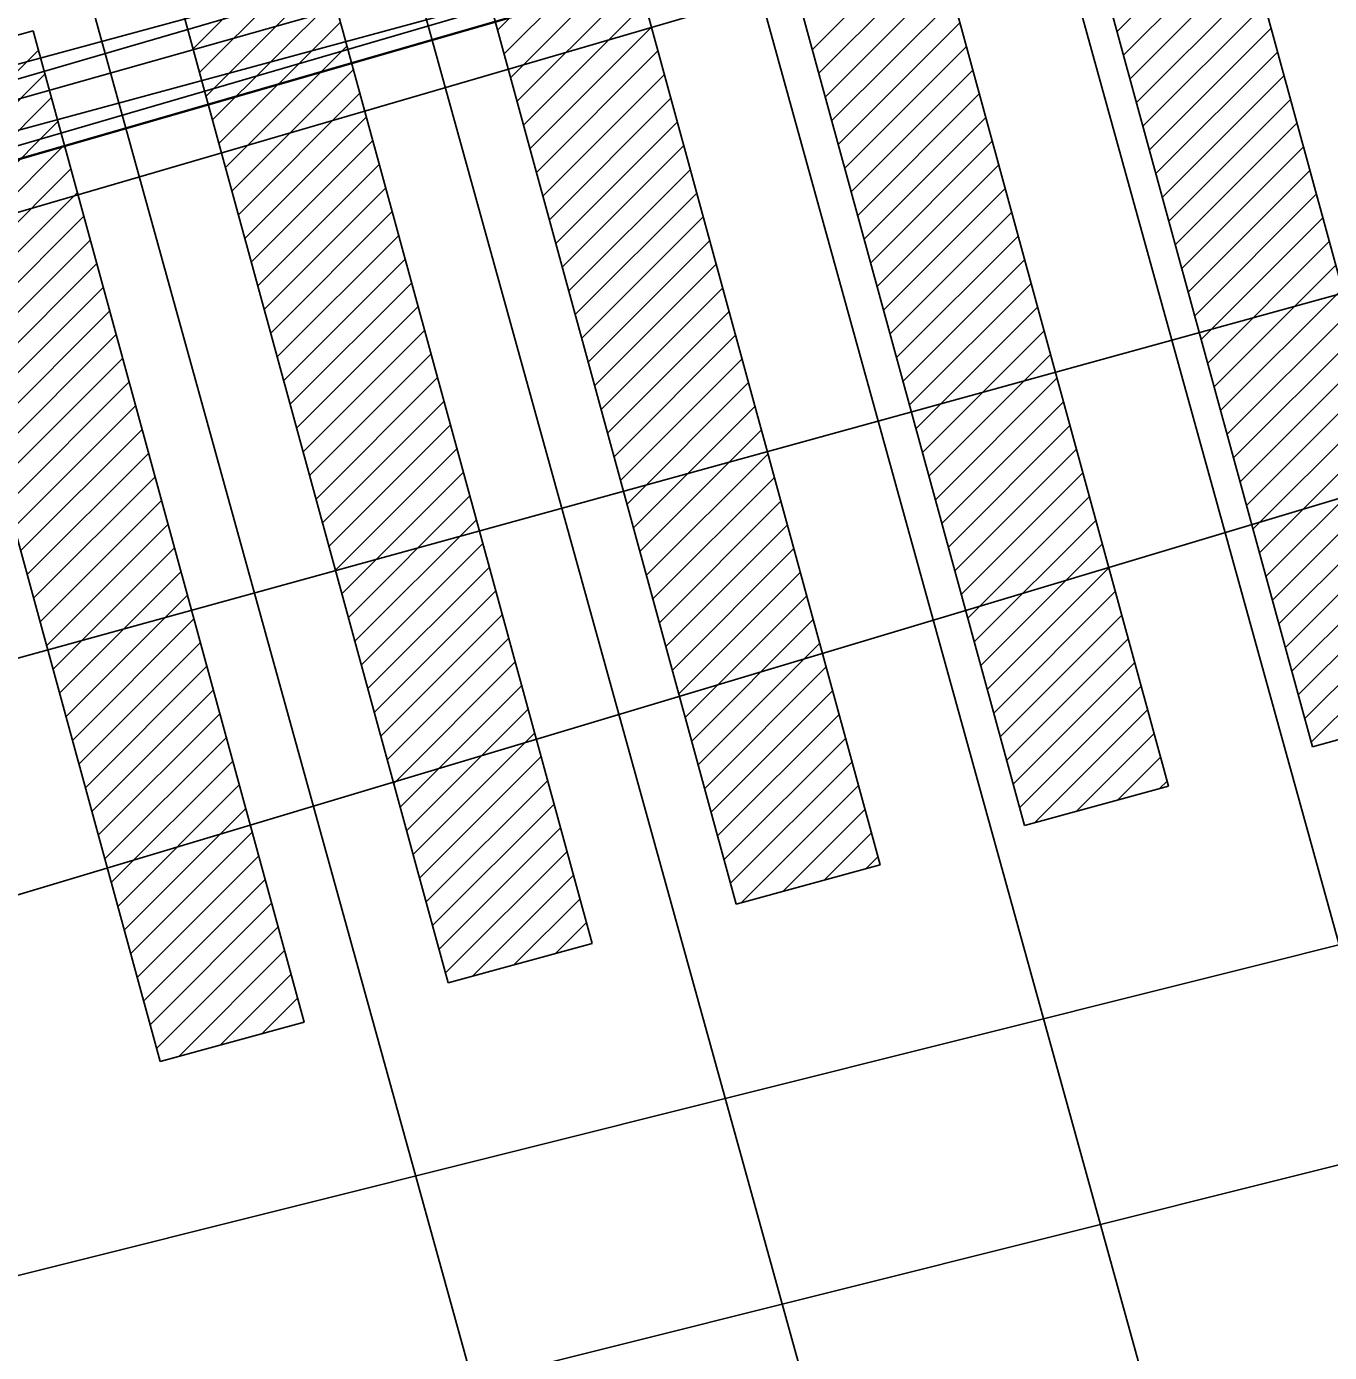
# Model space of a CAD drawing. Extents: x -599432 to -598680, y -1159407 to -1158632.
# Drawn here: x -599029.29 to -599023.18, y -1158883.28 to -1158877.07 of the extents above; entities that cross this region are included whole.
import ezdxf

# ---------------------------------------------------------------- set-up
doc = ezdxf.new("R2010")
doc.units = 0
for name, color, linetype in [('0063 ZA - Doprava - vodorovné značení', 7, 'Continuous'), ('0066 ZA - Doprava - DPMB - koleje', 7, 'Continuous'), ('0202 PV - MUNI', 7, 'Continuous'), ('0203 PV - MUNI - chránička', 7, 'Continuous'), ('0302 PV - RWE - NTL', 7, 'Continuous'), ('0308 PV - RWE - ochranné pásmo', 7, 'Continuous'), ('0454 PV - O2 - kabel zaměřený', 7, 'Continuous'), ('0455 PV - O2 - kabel nezaměřený', 7, 'Continuous'), ('0530 PV - T-mobile - optické kabely', 7, 'Continuous'), ('0552 PV - NETBOX - vedení', 7, 'Continuous'), ('0552 PV - OT VUT', 7, 'Continuous'), ('0553 PV - NETBOX - chranička', 7, 'Continuous'), ('0704 PV - ČD - kabely', 7, 'Continuous')]:
    doc.layers.add(name, color=color, linetype=linetype)

msp = doc.modelspace()

# ---------------------------------------------------------------- linework, layer by layer
at = {"layer": '0063 ZA - Doprava - vodorovné značení'}
for p, q in [((-599022.5886, -1158880.2609), (-599023.8584, -1158875.6129)), ((-599023.2639, -1158880.4453), (-599024.5336, -1158875.7973)), ((-599023.9392, -1158880.6298), (-599025.2089, -1158875.9818)), ((-599024.6144, -1158880.8143), (-599025.8841, -1158876.1662)), ((-599025.2897, -1158880.9987), (-599026.5594, -1158876.3507)), ((-599027.084, -1158877.0866), (-599026.5141, -1158876.5166)), ((-599025.9649, -1158881.1832), (-599027.2347, -1158876.5352)), ((-599024.1799, -1158877.0921), (-599023.61, -1158876.5221)), ((-599027.0537, -1158877.1977), (-599026.4837, -1158876.6277)), ((-599025.6081, -1158877.1769), (-599025.0381, -1158876.6069)), ((-599024.1496, -1158877.2032), (-599023.5796, -1158876.6332)), ((-599028.4812, -1158877.2848), (-599027.9183, -1158876.7219)), ((-599026.6402, -1158881.3676), (-599027.9099, -1158876.7196)), ((-599027.0233, -1158877.3087), (-599026.4534, -1158876.7388)), ((-599025.5777, -1158877.288), (-599025.0078, -1158876.718)), ((-599024.1192, -1158877.3143), (-599023.5493, -1158876.7443)), ((-599028.5115, -1158877.1737), (-599028.1129, -1158876.7751)), ((-599028.4508, -1158877.3959), (-599027.8809, -1158876.8259)), ((-599025.5474, -1158877.399), (-599024.9774, -1158876.8291)), ((-599026.993, -1158877.4198), (-599026.423, -1158876.8499)), ((-599024.0889, -1158877.4253), (-599023.5189, -1158876.8554)), ((-599027.3154, -1158881.5521), (-599028.5852, -1158876.9041)), ((-599028.4205, -1158877.507), (-599027.8505, -1158876.937)), ((-599025.517, -1158877.5101), (-599024.9471, -1158876.9402)), ((-599026.9627, -1158877.5309), (-599026.3927, -1158876.9609)), ((-599024.0586, -1158877.5364), (-599023.4886, -1158876.9665)), ((-599028.3901, -1158877.618), (-599027.8202, -1158877.0481)), ((-599026.9323, -1158877.642), (-599026.3624, -1158877.072)), ((-599025.4867, -1158877.6212), (-599024.9167, -1158877.0513)), ((-599024.0282, -1158877.6475), (-599023.4583, -1158877.0775)), ((-599029.2604, -1158877.0886), (-599029.9357, -1158877.273)), ((-599027.9907, -1158881.7366), (-599029.2604, -1158877.0886)), ((-599029.8054, -1158877.7499), (-599029.2355, -1158877.1799)), ((-599028.3598, -1158877.7291), (-599027.7899, -1158877.1592)), ((-599026.902, -1158877.753), (-599026.332, -1158877.1831)), ((-599025.4563, -1158877.7323), (-599024.8864, -1158877.1623)), ((-599023.9979, -1158877.7586), (-599023.4279, -1158877.1886)), ((-599028.666, -1158881.921), (-599029.9357, -1158877.273)), ((-599029.7751, -1158877.861), (-599029.2051, -1158877.291)), ((-599028.3295, -1158877.8402), (-599027.7595, -1158877.2702)), ((-599026.8716, -1158877.8641), (-599026.3017, -1158877.2942)), ((-599025.426, -1158877.8434), (-599024.856, -1158877.2734)), ((-599023.9675, -1158877.8696), (-599023.3976, -1158877.2997)), ((-599028.2991, -1158877.9513), (-599027.7292, -1158877.3813)), ((-599025.3957, -1158877.9544), (-599024.8257, -1158877.3845)), ((-599029.7447, -1158877.972), (-599029.1748, -1158877.4021)), ((-599026.8413, -1158877.9752), (-599026.2713, -1158877.4052)), ((-599023.9372, -1158877.9807), (-599023.3672, -1158877.4108)), ((-599029.7144, -1158878.0831), (-599029.1444, -1158877.5132)), ((-599028.2688, -1158878.0623), (-599027.6988, -1158877.4924)), ((-599025.3653, -1158878.0655), (-599024.7954, -1158877.4956)), ((-599026.8109, -1158878.0863), (-599026.241, -1158877.5163)), ((-599023.9068, -1158878.0918), (-599023.3369, -1158877.5218)), ((-599029.6841, -1158878.1942), (-599029.1141, -1158877.6242)), ((-599028.2384, -1158878.1734), (-599027.6685, -1158877.6035)), ((-599026.7806, -1158878.1974), (-599026.2106, -1158877.6274)), ((-599025.335, -1158878.1766), (-599024.765, -1158877.6066)), ((-599023.8765, -1158878.2029), (-599023.3065, -1158877.6329)), ((-599029.6537, -1158878.3053), (-599029.0838, -1158877.7353)), ((-599028.2081, -1158878.2845), (-599027.6381, -1158877.7146)), ((-599026.7502, -1158878.3084), (-599026.1803, -1158877.7385)), ((-599025.3046, -1158878.2877), (-599024.7347, -1158877.7177)), ((-599023.8461, -1158878.3139), (-599023.2762, -1158877.744)), ((-599028.1777, -1158878.3956), (-599027.6078, -1158877.8256)), ((-599029.6234, -1158878.4163), (-599029.0534, -1158877.8464)), ((-599026.7199, -1158878.4195), (-599026.15, -1158877.8496)), ((-599025.2743, -1158878.3987), (-599024.7043, -1158877.8288)), ((-599023.8158, -1158878.425), (-599023.2458, -1158877.8551)), ((-599028.1474, -1158878.5067), (-599027.5774, -1158877.9367)), ((-599025.2439, -1158878.5098), (-599024.674, -1158877.9399)), ((-599029.593, -1158878.5274), (-599029.0231, -1158877.9575)), ((-599026.6896, -1158878.5306), (-599026.1196, -1158877.9606)), ((-599023.7855, -1158878.5361), (-599023.2155, -1158877.9662)), ((-599029.5627, -1158878.6385), (-599028.9927, -1158878.0685)), ((-599028.1171, -1158878.6177), (-599027.5471, -1158878.0478)), ((-599026.6592, -1158878.6417), (-599026.0893, -1158878.0717)), ((-599025.2136, -1158878.6209), (-599024.6436, -1158878.0509)), ((-599023.7551, -1158878.6472), (-599023.1852, -1158878.0772)), ((-599029.5323, -1158878.7496), (-599028.9624, -1158878.1796)), ((-599028.0867, -1158878.7288), (-599027.5168, -1158878.1589)), ((-599026.6289, -1158878.7527), (-599026.0589, -1158878.1828)), ((-599025.1832, -1158878.732), (-599024.6133, -1158878.162)), ((-599023.7248, -1158878.7583), (-599023.1548, -1158878.1883)), ((-599029.502, -1158878.8607), (-599028.932, -1158878.2907)), ((-599028.0564, -1158878.8399), (-599027.4864, -1158878.2699)), ((-599026.5985, -1158878.8638), (-599026.0286, -1158878.2939)), ((-599025.1529, -1158878.8431), (-599024.583, -1158878.2731)), ((-599023.6944, -1158878.8693), (-599023.1245, -1158878.2994)), ((-599028.026, -1158878.951), (-599027.4561, -1158878.381)), ((-599025.1226, -1158878.9541), (-599024.5526, -1158878.3842)), ((-599029.4716, -1158878.9717), (-599028.9017, -1158878.4018)), ((-599026.5682, -1158878.9749), (-599025.9982, -1158878.4049)), ((-599023.6641, -1158878.9804), (-599023.0941, -1158878.4105)), ((-599027.9957, -1158879.062), (-599027.4257, -1158878.4921)), ((-599025.0922, -1158879.0652), (-599024.5223, -1158878.4953)), ((-599029.4413, -1158879.0828), (-599028.8714, -1158878.5129)), ((-599026.5378, -1158879.086), (-599025.9679, -1158878.516)), ((-599023.6337, -1158879.0915), (-599023.0638, -1158878.5215)), ((-599029.411, -1158879.1939), (-599028.841, -1158878.6239)), ((-599027.9653, -1158879.1731), (-599027.3954, -1158878.6032)), ((-599026.5075, -1158879.197), (-599025.9375, -1158878.6271)), ((-599025.0619, -1158879.1763), (-599024.4919, -1158878.6063)), ((-599023.6034, -1158879.2026), (-599023.0334, -1158878.6326)), ((-599029.3806, -1158879.305), (-599028.8107, -1158878.735)), ((-599027.935, -1158879.2842), (-599027.365, -1158878.7142)), ((-599026.4772, -1158879.3081), (-599025.9072, -1158878.7382)), ((-599025.0315, -1158879.2874), (-599024.4616, -1158878.7174)), ((-599023.573, -1158879.3136), (-599023.0031, -1158878.7437)), ((-599029.3503, -1158879.416), (-599028.7803, -1158878.8461)), ((-599027.9046, -1158879.3953), (-599027.3347, -1158878.8253)), ((-599026.4468, -1158879.4192), (-599025.8769, -1158878.8493)), ((-599025.0012, -1158879.3984), (-599024.4312, -1158878.8285)), ((-599023.5427, -1158879.4247), (-599022.9728, -1158878.8548)), ((-599027.8743, -1158879.5064), (-599027.3043, -1158878.9364)), ((-599024.9708, -1158879.5095), (-599024.4009, -1158878.9396)), ((-599029.3199, -1158879.5271), (-599028.75, -1158878.9572)), ((-599026.4165, -1158879.5303), (-599025.8465, -1158878.9603)), ((-599023.5124, -1158879.5358), (-599022.9424, -1158878.9658)), ((-599029.2896, -1158879.6382), (-599028.7196, -1158879.0682)), ((-599027.844, -1158879.6174), (-599027.274, -1158879.0475)), ((-599024.9405, -1158879.6206), (-599024.3705, -1158879.0506)), ((-599026.3861, -1158879.6414), (-599025.8162, -1158879.0714)), ((-599023.482, -1158879.6469), (-599022.9121, -1158879.0769)), ((-599029.2592, -1158879.7493), (-599028.6893, -1158879.1793)), ((-599027.8136, -1158879.7285), (-599027.2437, -1158879.1586)), ((-599026.3558, -1158879.7524), (-599025.7858, -1158879.1825)), ((-599024.9101, -1158879.7317), (-599024.3402, -1158879.1617)), ((-599023.4517, -1158879.758), (-599022.8817, -1158879.188)), ((-599029.2289, -1158879.8603), (-599028.6589, -1158879.2904)), ((-599027.7833, -1158879.8396), (-599027.2133, -1158879.2696)), ((-599026.3254, -1158879.8635), (-599025.7555, -1158879.2936)), ((-599024.8798, -1158879.8428), (-599024.3099, -1158879.2728)), ((-599023.4213, -1158879.869), (-599022.8514, -1158879.2991)), ((-599029.1986, -1158879.9714), (-599028.6286, -1158879.4015)), ((-599027.7529, -1158879.9507), (-599027.183, -1158879.3807)), ((-599026.2951, -1158879.9746), (-599025.7251, -1158879.4046)), ((-599024.8495, -1158879.9538), (-599024.2795, -1158879.3839)), ((-599023.391, -1158879.9801), (-599022.821, -1158879.4102)), ((-599027.7226, -1158880.0617), (-599027.1526, -1158879.4918)), ((-599024.8191, -1158880.0649), (-599024.2492, -1158879.495)), ((-599029.1682, -1158880.0825), (-599028.5983, -1158879.5126)), ((-599026.2647, -1158880.0857), (-599025.6948, -1158879.5157)), ((-599023.3606, -1158880.0912), (-599022.7907, -1158879.5212)), ((-599029.1379, -1158880.1936), (-599028.5679, -1158879.6236)), ((-599027.6922, -1158880.1728), (-599027.1223, -1158879.6029)), ((-599026.2344, -1158880.1967), (-599025.6644, -1158879.6268)), ((-599024.7888, -1158880.176), (-599024.2188, -1158879.606)), ((-599023.3303, -1158880.2023), (-599022.7603, -1158879.6323)), ((-599029.1075, -1158880.3047), (-599028.5376, -1158879.7347)), ((-599027.6619, -1158880.2839), (-599027.0919, -1158879.7139)), ((-599026.2041, -1158880.3078), (-599025.6341, -1158879.7379)), ((-599024.7584, -1158880.2871), (-599024.1885, -1158879.7171)), ((-599023.3, -1158880.3133), (-599022.73, -1158879.7434)), ((-599029.0772, -1158880.4157), (-599028.5072, -1158879.8458)), ((-599027.6315, -1158880.395), (-599027.0616, -1158879.825)), ((-599026.1737, -1158880.4189), (-599025.6038, -1158879.8489)), ((-599024.7281, -1158880.3981), (-599024.1581, -1158879.8282)), ((-599023.2696, -1158880.4244), (-599022.6997, -1158879.8545)), ((-599027.6012, -1158880.506), (-599027.0313, -1158879.9361)), ((-599024.6977, -1158880.5092), (-599024.1278, -1158879.9393)), ((-599029.0468, -1158880.5268), (-599028.4769, -1158879.9569)), ((-599026.1434, -1158880.53), (-599025.5734, -1158879.96)), ((-599027.5709, -1158880.6171), (-599027.0009, -1158880.0472)), ((-599024.6674, -1158880.6203), (-599024.0974, -1158880.0503)), ((-599029.0165, -1158880.6379), (-599028.4465, -1158880.0679)), ((-599026.113, -1158880.6411), (-599025.5431, -1158880.0711)), ((-599028.9861, -1158880.749), (-599028.4162, -1158880.179)), ((-599027.5405, -1158880.7282), (-599026.9706, -1158880.1583)), ((-599026.0827, -1158880.7521), (-599025.5127, -1158880.1822)), ((-599024.6371, -1158880.7314), (-599024.0671, -1158880.1614)), ((-599028.9558, -1158880.86), (-599028.3858, -1158880.2901)), ((-599027.5102, -1158880.8393), (-599026.9402, -1158880.2693)), ((-599026.0523, -1158880.8632), (-599025.4824, -1158880.2933)), ((-599024.565, -1158880.8008), (-599024.0368, -1158880.2725)), ((-599022.5886, -1158880.2609), (-599023.2639, -1158880.4453)), ((-599028.9255, -1158880.9711), (-599028.3555, -1158880.4012)), ((-599027.4798, -1158880.9504), (-599026.9099, -1158880.3804)), ((-599026.022, -1158880.9743), (-599025.452, -1158880.4043)), ((-599024.3704, -1158880.7476), (-599024.0064, -1158880.3836)), ((-599027.4495, -1158881.0614), (-599026.8795, -1158880.4915)), ((-599024.1759, -1158880.6945), (-599023.9761, -1158880.4947)), ((-599028.8951, -1158881.0822), (-599028.3252, -1158880.5122)), ((-599025.9916, -1158881.0854), (-599025.4217, -1158880.5154)), ((-599027.4191, -1158881.1725), (-599026.8492, -1158880.6026)), ((-599023.9813, -1158880.6413), (-599023.9457, -1158880.6057)), ((-599028.8648, -1158881.1933), (-599028.2948, -1158880.6233)), ((-599025.9417, -1158881.1768), (-599025.3914, -1158880.6265)), ((-599023.9392, -1158880.6298), (-599024.6144, -1158880.8143)), ((-599028.8344, -1158881.3044), (-599028.2645, -1158880.7344)), ((-599027.3888, -1158881.2836), (-599026.8188, -1158880.7136)), ((-599025.7471, -1158881.1237), (-599025.361, -1158880.7376)), ((-599028.8041, -1158881.4154), (-599028.2341, -1158880.8455)), ((-599027.3585, -1158881.3947), (-599026.7885, -1158880.8247)), ((-599025.5526, -1158881.0705), (-599025.3307, -1158880.8486)), ((-599028.7737, -1158881.5265), (-599028.2038, -1158880.9566)), ((-599027.3281, -1158881.5057), (-599026.7582, -1158880.9358)), ((-599025.358, -1158881.0174), (-599025.3003, -1158880.9597)), ((-599027.2021, -1158881.5212), (-599026.7278, -1158881.0469)), ((-599025.2897, -1158880.9987), (-599025.9649, -1158881.1832)), ((-599028.7434, -1158881.6376), (-599028.1734, -1158881.0676)), ((-599028.713, -1158881.7487), (-599028.1431, -1158881.1787)), ((-599027.0075, -1158881.468), (-599026.6975, -1158881.1579)), ((-599028.6827, -1158881.8597), (-599028.1128, -1158881.2898)), ((-599026.8129, -1158881.4148), (-599026.6671, -1158881.269)), ((-599026.6402, -1158881.3676), (-599027.3154, -1158881.5521)), ((-599028.5788, -1158881.8972), (-599028.0824, -1158881.4009)), ((-599028.3842, -1158881.8441), (-599028.0521, -1158881.5119)), ((-599028.1896, -1158881.7909), (-599028.0217, -1158881.623)), ((-599027.9907, -1158881.7366), (-599028.666, -1158881.921)), ((-599027.995, -1158881.7378), (-599027.9914, -1158881.7341))]:
    msp.add_line(p, q, dxfattribs=at)
at = {"layer": '0066 ZA - Doprava - DPMB - koleje'}
for p, q in [((-599026.9947, -1158867.4391), (-599013.0005, -1158918.0205)), ((-599028.37, -1158867.8196), (-599014.3759, -1158918.401)), ((-599029.8529, -1158868.2298), (-599015.8588, -1158918.8113)), ((-599031.2942, -1158868.6286), (-599017.3, -1158919.21))]:
    msp.add_line(p, q, dxfattribs=at)
at = {"layer": '0202 PV - MUNI'}
msp.add_lwpolyline([(-599146.6366, -1158922.9878), (-599125.8483, -1158917.7447), (-599099.1764, -1158910.8285), (-599079.1004, -1158904.889), (-599063.7152, -1158899.846), (-599061.634, -1158898.4051), (-599061.0656, -1158896.468), (-599061.7781, -1158890.9687), (-599061.2017, -1158889.9281), (-599056.1907, -1158887.5907), (-599053.9174, -1158887.4786), (-599048.5222, -1158885.3494), (-599047.3855, -1158884.4528), (-599040.0211, -1158881.2029), (-599032.6727, -1158878.6013), (-599020.5455, -1158875.0632), (-599018.4963, -1158874.7671), (-599015.6546, -1158876.8083), (-599014.9422, -1158877.8009)], dxfattribs=at)
at = {"layer": '0203 PV - MUNI - chránička'}
for p, q in [((-599032.7567, -1158878.3133), (-599020.6295, -1158874.7752)), ((-599032.5887, -1158878.8893), (-599020.4615, -1158875.3512))]:
    msp.add_line(p, q, dxfattribs=at)
at = {"layer": '0302 PV - RWE - NTL'}
msp.add_lwpolyline([(-599031.044, -1158884.383), (-598999.16, -1158876.4), (-598995.29, -1158875.42), (-598995.15, -1158875.39), (-598995.04, -1158875.36)], dxfattribs=at)
at = {"layer": '0308 PV - RWE - ochranné pásmo'}
msp.add_lwpolyline([(-599031.689, -1158883.514), (-599031.287, -1158883.413), (-598999.404, -1158875.43), (-598995.518, -1158874.446), (-598995.387, -1158874.418), (-598995.303, -1158874.395), (-598994.903, -1158874.286), (-598994.184, -1158874.697), (-598994.075, -1158875.097), (-598993.966, -1158875.497), (-598994.377, -1158876.216), (-598994.777, -1158876.325), (-598994.913, -1158876.362), (-598995.062, -1158876.394), (-598998.916, -1158877.37), (-599030.801, -1158885.353), (-599031.203, -1158885.454), (-599031.913, -1158885.028), (-599032.014, -1158884.626), (-599032.115, -1158884.224)], close=True, dxfattribs=at)
at = {"layer": '0454 PV - O2 - kabel zaměřený'}
for points in [[(-599065.99, -1158901.17), (-599063.3, -1158900.18), (-599061.65, -1158898.45), (-599061.04, -1158896.51), (-599061.91, -1158890.95), (-599061.26, -1158889.87), (-599056.07, -1158887.58), (-599053.91, -1158887.47), (-599052.4, -1158886.85), (-599049.09, -1158885.94), (-599048.46, -1158885.4), (-599047.47, -1158884.55), (-599040.18, -1158881.35), (-599032.72, -1158878.67), (-599020.59, -1158875.17), (-599018.58, -1158874.88), (-599016.36, -1158876.44), (-599015.76, -1158876.86), (-599014.99, -1158877.89), (-599012.08, -1158888.14), (-599011.3, -1158889.38), (-599007.9, -1158892.89), (-599006.6, -1158893.35), (-598996.83, -1158890.81)], [(-599032.72, -1158878.67), (-599020.59, -1158875.17)]]:
    msp.add_lwpolyline(points, dxfattribs=at)
at = {"layer": '0455 PV - O2 - kabel nezaměřený'}
msp.add_lwpolyline([(-599011.61, -1158875.82), (-599033.5, -1158882.39)], dxfattribs=at)
at = {"layer": '0530 PV - T-mobile - optické kabely'}
msp.add_lwpolyline([(-599020.585, -1158875.165), (-599032.721, -1158878.667)], dxfattribs=at)
at = {"layer": '0552 PV - NETBOX - vedení'}
msp.add_lwpolyline([(-599006.06, -1158869.51), (-599006.06, -1158869.51), (-599007.15, -1158869.17), (-599007.15, -1158869.17), (-599008.89, -1158870.73), (-599009.02, -1158871.08), (-599010.62, -1158871.57), (-599015.34, -1158873.36), (-599021.01, -1158874.99), (-599029.72, -1158877.35), (-599032.35, -1158878.18), (-599038.52, -1158879.88), (-599044.56, -1158881.49), (-599050.4, -1158884.03), (-599052.74, -1158885.29), (-599055.15, -1158886.37), (-599057.94, -1158887.57), (-599060.68, -1158888.43), (-599062.55, -1158889.31)], dxfattribs=at)
at = {"layer": '0552 PV - OT VUT'}
msp.add_lwpolyline([(-599033.7405, -1158881.2436), (-599014.077, -1158875.8253), (-599000.0421, -1158871.6319), (-598993.2337, -1158890.9364), (-598991.5321, -1158891.5418)], dxfattribs=at)
at = {"layer": '0553 PV - NETBOX - chranička'}
msp.add_lwpolyline([(-599015.4348, -1158873.0751), (-599021.0907, -1158874.701), (-599029.8044, -1158877.0621), (-599032.435, -1158877.8922), (-599038.5985, -1158879.5904), (-599044.659, -1158881.2059), (-599050.53, -1158883.7594), (-599053.1483, -1158885.1442), (-599055.2706, -1158886.0953), (-599058.0445, -1158887.2884), (-599060.7893, -1158888.1499), (-599062.6777, -1158889.0386), (-599062.4223, -1158889.5814), (-599060.5707, -1158888.7101), (-599057.8355, -1158887.8516), (-599055.0294, -1158886.6447), (-599052.3317, -1158885.4358), (-599050.27, -1158884.3006), (-599044.461, -1158881.7741), (-599038.4415, -1158880.1696), (-599032.265, -1158878.4678), (-599029.6356, -1158877.6379), (-599020.9293, -1158875.279), (-599015.2452, -1158873.6449)], dxfattribs=at)
at = {"layer": '0704 PV - ČD - kabely'}
msp.add_lwpolyline([(-598961.1998, -1158881.213), (-599006.8409, -1158893.8814), (-599007.9998, -1158893.3892), (-599012.4449, -1158888.2457), (-599014.7944, -1158877.5617), (-599015.5723, -1158876.5616), (-599018.4457, -1158874.6248), (-599020.4301, -1158874.8947), (-599032.7968, -1158878.3872), (-599047.1639, -1158884.134), (-599048.6403, -1158885.0865), (-599049.561, -1158885.3882), (-599050.6564, -1158886.3724), (-599052.3709, -1158886.6423), (-599054.1807, -1158887.3884), (-599056.3556, -1158887.4043), (-599061.2213, -1158889.6983), (-599062.0071, -1158890.8333), (-599061.1578, -1158896.5405), (-599061.8246, -1158898.4296), (-599063.5073, -1158900.1441), (-599114.0221, -1158914.7334)], dxfattribs=at)

doc.saveas('drawing.dxf')
